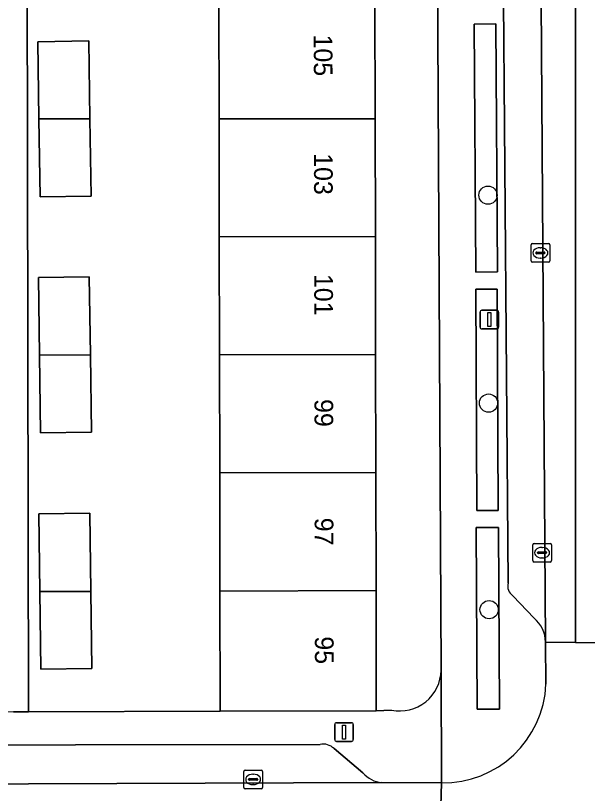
# Model space of a CAD drawing. Extents: x 160732 to 162107, y 387428 to 388479.
# Drawn here: x 161271.76 to 161302.41, y 388271.64 to 388313.31 of the extents above; entities that cross this region are included whole.
import ezdxf

# ---------------------------------------------------------------- set-up
doc = ezdxf.new("R2010")
doc.units = 0
for name, color, linetype in [('IMGEO_Boom', 7, 'Continuous'), ('IMGEO_Erf', 7, 'Continuous'), ('IMGEO_Groenvoorziening', 7, 'Continuous'), ('IMGEO_Haag', 7, 'Continuous'), ('IMGEO_Kolk', 7, 'Continuous'), ('IMGEO_Lichtmast', 7, 'Continuous'), ('IMGEO_Muur', 7, 'Continuous'), ('IMGEO_Pand', 7, 'Continuous'), ('IMGEO_Pand_nummerreeks', 7, 'Continuous'), ('IMGEO_Parkeervlak_open', 7, 'Continuous'), ('IMGEO_Rijbaan_lokaal_gesloten', 7, 'Continuous'), ('IMGEO_Rijbaan_lokaal_open', 7, 'Continuous'), ('IMGEO_Voetpad_open', 7, 'Continuous')]:
    doc.layers.add(name, color=color, linetype=linetype)

msp = doc.modelspace()

# ---------------------------------------------------------------- linework, layer by layer
at = {"layer": 'IMGEO_Boom'}
for centre in [(161297.082, 388303.692), (161297.112, 388292.551), (161297.142, 388281.487)]:
    msp.add_circle(centre, 0.489, dxfattribs=at)
at = {"layer": 'IMGEO_Erf'}
for points in [[(161291.315, 388325.5), (161285.388, 388325.656), (161285.362, 388326.103), (161272.375, 388326.114), (161272.375, 388325.514), (161272.455, 388276.005), (161282.728, 388276.04), (161282.716, 388282.482), (161282.703, 388288.811), (161282.691, 388295.141), (161282.679, 388301.46), (161282.667, 388307.779)], [(161294.566, 388278.247), (161294.346, 388322.647)], [(161282.667, 388307.779), (161282.654, 388314.101), (161282.642, 388320.534), (161291.009, 388320.551), (161291.021, 388314.095), (161291.033, 388307.775), (161291.045, 388301.47), (161291.058, 388295.155), (161291.07, 388288.83), (161291.082, 388282.505), (161291.094, 388276.056), (161291.908, 388276.102)]]:
    msp.add_lwpolyline(points, dxfattribs=at)
for points in [[(161275.809, 388303.637), (161273.077, 388303.599), (161273.018, 388307.784), (161272.96, 388311.913), (161275.692, 388311.951), (161275.751, 388307.782)], [(161275.833, 388290.999), (161273.101, 388290.961), (161273.042, 388295.125), (161272.984, 388299.275), (161275.716, 388299.313), (161275.775, 388295.129)], [(161275.741, 388286.654), (161275.8, 388282.463), (161275.858, 388278.34), (161273.126, 388278.302), (161273.068, 388282.455), (161273.009, 388286.616)]]:
    msp.add_lwpolyline(points, close=True, dxfattribs=at)
msp.add_arc((161292.354, 388278.269), 2.212, 258.3674, 359.4395, dxfattribs=at)
at = {"layer": 'IMGEO_Groenvoorziening'}
for points in [[(161297.583, 388299.576), (161297.504, 388312.865), (161296.345, 388312.858), (161296.424, 388299.569)], [(161297.634, 388286.803), (161297.58, 388298.657), (161296.422, 388298.652), (161296.476, 388286.798)], [(161297.7, 388276.159), (161297.651, 388285.891), (161296.454, 388285.885), (161296.503, 388276.153)]]:
    msp.add_lwpolyline(points, close=True, dxfattribs=at)
at = {"layer": 'IMGEO_Haag'}
for points in [[(161297.583, 388299.576), (161297.504, 388312.865), (161296.345, 388312.858), (161296.424, 388299.569)], [(161297.634, 388286.803), (161297.58, 388298.657), (161296.422, 388298.652), (161296.476, 388286.798)], [(161297.7, 388276.159), (161297.651, 388285.891), (161296.454, 388285.885), (161296.503, 388276.153)]]:
    msp.add_lwpolyline(points, close=True, dxfattribs=at)
at = {"layer": 'IMGEO_Kolk'}
for p, q in [((161299.392, 388300.171), (161299.392, 388301.023)), ((161299.467, 388301.097), (161300.319, 388301.097)), ((161300.393, 388301.023), (161300.393, 388300.171)), ((161299.651, 388300.591), (161299.651, 388300.603)), ((161299.694, 388300.64), (161300.092, 388300.64)), ((161299.88, 388300.877), (161299.905, 388300.877)), ((161300.135, 388300.603), (161300.135, 388300.591)), ((161300.089, 388300.554), (161299.691, 388300.554)), ((161299.903, 388300.317), (161299.878, 388300.317)), ((161300.319, 388300.097), (161299.467, 388300.097)), ((161299.481, 388284.11), (161299.481, 388284.962)), ((161299.556, 388285.036), (161300.408, 388285.036)), ((161299.969, 388284.816), (161299.994, 388284.816)), ((161300.482, 388284.962), (161300.482, 388284.11)), ((161299.74, 388284.53), (161299.74, 388284.542)), ((161300.178, 388284.493), (161299.78, 388284.493)), ((161299.783, 388284.579), (161300.181, 388284.579)), ((161300.224, 388284.542), (161300.224, 388284.53)), ((161300.408, 388284.036), (161299.556, 388284.036)), ((161299.992, 388284.256), (161299.967, 388284.256)), ((161283.995, 388271.963), (161283.995, 388272.815)), ((161284.07, 388272.889), (161284.922, 388272.889)), ((161284.483, 388272.669), (161284.508, 388272.669)), ((161284.996, 388272.815), (161284.996, 388271.963)), ((161284.254, 388272.383), (161284.254, 388272.395)), ((161284.692, 388272.346), (161284.294, 388272.346)), ((161284.297, 388272.432), (161284.695, 388272.432)), ((161284.738, 388272.395), (161284.738, 388272.383)), ((161284.922, 388271.889), (161284.07, 388271.889)), ((161284.506, 388272.109), (161284.481, 388272.109))]:
    msp.add_line(p, q, dxfattribs=at)
for points in [[(161299.392, 388300.171), (161299.392, 388301.023)], [(161299.467, 388301.097), (161300.319, 388301.097)], [(161300.393, 388301.023), (161300.393, 388300.171)], [(161300.319, 388300.097), (161299.467, 388300.097)], [(161299.481, 388284.11), (161299.481, 388284.962)], [(161299.556, 388285.036), (161300.408, 388285.036)], [(161300.482, 388284.962), (161300.482, 388284.11)], [(161300.408, 388284.036), (161299.556, 388284.036)], [(161283.995, 388271.963), (161283.995, 388272.815)], [(161284.07, 388272.889), (161284.922, 388272.889)], [(161284.996, 388272.815), (161284.996, 388271.963)], [(161284.922, 388271.889), (161284.07, 388271.889)]]:
    msp.add_lwpolyline(points, dxfattribs=at)
for centre, radius, start, end in [((161299.469, 388301.021), 0.0765, 91.552, 178.448), ((161299.469, 388301.021), 0.0765, 91.552, 178.448), ((161300.317, 388301.021), 0.0765, 1.552, 88.448), ((161300.317, 388301.021), 0.0765, 1.552, 88.448), ((161299.691, 388300.6), 0.0403, 85.8775, 175.7526), ((161299.688, 388300.59), 0.0366, 178.938, 274.7102), ((161300.092, 388300.597), 0.043, 264.8664, 352.4533), ((161300.096, 388300.602), 0.0386, 1.7309, 96.639), ((161299.469, 388300.173), 0.0765, 181.552, 268.448), ((161299.469, 388300.173), 0.0765, 181.552, 268.448), ((161300.317, 388300.173), 0.0765, 271.552, 358.448), ((161300.317, 388300.173), 0.0765, 271.552, 358.448), ((161299.558, 388284.96), 0.0765, 91.552, 178.448), ((161299.558, 388284.96), 0.0765, 91.552, 178.448), ((161300.406, 388284.96), 0.0765, 1.552, 88.448), ((161300.406, 388284.96), 0.0765, 1.552, 88.448), ((161299.78, 388284.539), 0.0403, 85.8775, 175.7526), ((161299.777, 388284.529), 0.0366, 178.938, 274.7102), ((161300.181, 388284.536), 0.043, 264.8664, 352.4533), ((161300.185, 388284.541), 0.0386, 1.7309, 96.639), ((161299.558, 388284.112), 0.0765, 181.552, 268.448), ((161299.558, 388284.112), 0.0765, 181.552, 268.448), ((161300.406, 388284.112), 0.0765, 271.552, 358.448), ((161300.406, 388284.112), 0.0765, 271.552, 358.448), ((161284.072, 388272.813), 0.0765, 91.552, 178.448), ((161284.072, 388272.813), 0.0765, 91.552, 178.448), ((161284.92, 388272.813), 0.0765, 1.552, 88.448), ((161284.92, 388272.813), 0.0765, 1.552, 88.448), ((161284.294, 388272.392), 0.0403, 85.8775, 175.7526), ((161284.291, 388272.382), 0.0366, 178.938, 274.7102), ((161284.695, 388272.389), 0.043, 264.8664, 352.4533), ((161284.699, 388272.394), 0.0386, 1.7309, 96.639), ((161284.072, 388271.965), 0.0765, 181.552, 268.448), ((161284.072, 388271.965), 0.0765, 181.552, 268.448), ((161284.92, 388271.965), 0.0765, 271.552, 358.448), ((161284.92, 388271.965), 0.0765, 271.552, 358.448)]:
    msp.add_arc(centre, radius, start, end, dxfattribs=at)
for centre, major_axis, ratio, start_param, end_param in [((161299.879, 388300.597), (-0.387, 0.002), 0.722429, 4.712389, 7.853982), ((161299.904, 388300.597), (-0.39, 0.002), 0.717154, 1.570796, 4.712389), ((161299.968, 388284.536), (-0.387, 0.002), 0.722429, 4.712389, 7.853982), ((161299.993, 388284.536), (-0.39, 0.002), 0.717154, 1.570796, 4.712389), ((161284.482, 388272.389), (-0.387, 0.002), 0.722429, 4.712389, 7.853982), ((161284.507, 388272.389), (-0.39, 0.002), 0.717154, 1.570796, 4.712389)]:
    msp.add_ellipse(centre, major_axis=major_axis, ratio=ratio, start_param=start_param, end_param=end_param, dxfattribs=at)
at = {"layer": 'IMGEO_Lichtmast'}
for p, q in [((161296.659, 388296.622), (161296.659, 388297.422)), ((161296.659, 388297.422), (161296.659, 388296.622)), ((161296.759, 388297.522), (161297.549, 388297.522)), ((161297.549, 388297.522), (161296.759, 388297.522)), ((161297.649, 388297.422), (161297.649, 388296.622)), ((161297.649, 388296.622), (161297.649, 388297.422)), ((161297.549, 388296.522), (161296.759, 388296.522)), ((161296.759, 388296.522), (161297.549, 388296.522)), ((161288.869, 388274.53), (161288.869, 388275.33)), ((161288.869, 388275.33), (161288.869, 388274.53)), ((161288.969, 388275.43), (161289.759, 388275.43)), ((161289.759, 388275.43), (161288.969, 388275.43)), ((161289.859, 388275.33), (161289.859, 388274.53)), ((161289.859, 388274.53), (161289.859, 388275.33)), ((161289.759, 388274.43), (161288.969, 388274.43)), ((161288.969, 388274.43), (161289.759, 388274.43))]:
    msp.add_line(p, q, dxfattribs=at)
for points in [[(161297.079, 388297.397), (161297.229, 388297.397), (161297.229, 388296.647), (161297.079, 388296.647), (161297.079, 388297.397)], [(161289.289, 388275.305), (161289.439, 388275.305), (161289.439, 388274.555), (161289.289, 388274.555), (161289.289, 388275.305)]]:
    msp.add_lwpolyline(points, dxfattribs=at)
for centre, start, end in [((161296.759, 388297.422), 90, 180), ((161296.759, 388297.422), 90, 180), ((161297.549, 388297.422), 0, 90), ((161297.549, 388297.422), 360, 90), ((161296.759, 388296.622), 180, 270), ((161296.759, 388296.622), 180, 270), ((161297.549, 388296.622), 270, 0), ((161297.549, 388296.622), 270, 0), ((161288.969, 388275.33), 90, 180), ((161288.969, 388275.33), 90, 180), ((161289.759, 388275.33), 0, 90), ((161289.759, 388275.33), 360, 90), ((161288.969, 388274.53), 180, 270), ((161288.969, 388274.53), 180, 270), ((161289.759, 388274.53), 270, 0), ((161289.759, 388274.53), 270, 0)]:
    msp.add_arc(centre, 0.1, start, end, dxfattribs=at)
at = {"layer": 'IMGEO_Muur'}
msp.add_lwpolyline([(161282.728, 388276.04), (161273.133, 388276.006)], dxfattribs=at)
at = {"layer": 'IMGEO_Pand'}
for points in [[(161282.667, 388307.779), (161291.033, 388307.775), (161291.021, 388314.095), (161282.654, 388314.101)], [(161275.692, 388311.951), (161272.96, 388311.913), (161273.018, 388307.784), (161275.751, 388307.782)], [(161273.077, 388303.599), (161275.809, 388303.637), (161275.751, 388307.782), (161273.018, 388307.784)], [(161282.679, 388301.46), (161291.045, 388301.47), (161291.033, 388307.775), (161282.667, 388307.779)], [(161282.691, 388295.141), (161291.058, 388295.155), (161291.045, 388301.47), (161282.679, 388301.46)], [(161275.716, 388299.313), (161272.984, 388299.275), (161273.042, 388295.125), (161275.775, 388295.129)], [(161273.101, 388290.961), (161275.833, 388290.999), (161275.775, 388295.129), (161273.042, 388295.125)], [(161282.703, 388288.811), (161291.07, 388288.83), (161291.058, 388295.155), (161282.691, 388295.141)], [(161282.716, 388282.482), (161291.082, 388282.505), (161291.07, 388288.83), (161282.703, 388288.811)], [(161275.8, 388282.463), (161275.741, 388286.654), (161273.009, 388286.616), (161273.068, 388282.455)], [(161273.068, 388282.455), (161273.126, 388278.302), (161275.858, 388278.34), (161275.8, 388282.463)], [(161282.728, 388276.04), (161291.094, 388276.056), (161291.082, 388282.505), (161282.716, 388282.482)]]:
    msp.add_lwpolyline(points, close=True, dxfattribs=at)
at = {"layer": 'IMGEO_Parkeervlak_open'}
for points in [[(161300.169, 388279.744), (161299.889, 388319.391)], [(161299.373, 388318.176), (161298.162, 388317.022), (161297.902, 388316.356), (161298.157, 388282.911)], [(161298.408, 388282.229), (161299.552, 388281.035)], [(161288.08, 388274.267), (161248.709, 388274.21), (161248.773, 388272.059), (161291.387, 388272.22)], [(161290.382, 388272.745), (161288.83, 388274.04)]]:
    msp.add_lwpolyline(points, dxfattribs=at)
for centre, radius, start, end in [((161298.787, 388282.756), 0.649, 166.1756, 234.2352), ((161298.413, 388279.698), 1.756, 1.5084, 49.5801), ((161288.239, 388273.44), 0.843, 45.4477, 100.8737), ((161291.523, 388273.704), 1.49, 220.0605, 264.7755)]:
    msp.add_arc(centre, radius, start, end, dxfattribs=at)
at = {"layer": 'IMGEO_Rijbaan_lokaal_gesloten'}
for points in [[(161300.169, 388279.744), (161301.769, 388279.72), (161301.769, 388319.455), (161299.889, 388319.431), (161299.889, 388319.391)], [(161301.769, 388319.455), (161301.769, 388279.72), (161305.106, 388279.671), (161305.106, 388319.498)]]:
    msp.add_lwpolyline(points, close=True, dxfattribs=at)
at = {"layer": 'IMGEO_Rijbaan_lokaal_open'}
for points in [[(161305.106, 388279.671), (161301.769, 388279.72), (161300.169, 388279.744), (161300.189, 388277.497)], [(161294.582, 388272.207), (161294.452, 388267.196)]]:
    msp.add_lwpolyline(points, dxfattribs=at)
msp.add_lwpolyline([(161294.582, 388272.207), (161291.387, 388272.22), (161248.773, 388272.059), (161248.779, 388266.979), (161290.368, 388267.21), (161294.452, 388267.196)], close=True, dxfattribs=at)
msp.add_arc((161294.678, 388277.722), 5.516, 269.0057, 357.6617, dxfattribs=at)
at = {"layer": 'IMGEO_Voetpad_open'}
for points in [[(161297.574, 388324.456), (161294.2, 388327.455), (161294.346, 388322.647), (161294.566, 388278.247), (161294.569, 388278.198), (161294.582, 388272.207)], [(161271.654, 388276.004), (161272.455, 388276.005), (161272.375, 388325.514), (161271.388, 388325.511)], [(161298.157, 388282.911), (161297.902, 388316.356)], [(161299.552, 388281.035), (161298.408, 388282.229)], [(161300.189, 388277.497), (161300.169, 388279.744)], [(161291.387, 388272.22), (161294.582, 388272.207), (161294.569, 388278.198), (161294.566, 388278.247)], [(161291.908, 388276.102), (161291.094, 388276.056), (161282.728, 388276.04), (161272.455, 388276.005), (161271.654, 388276.004), (161222.888, 388275.925)], [(161248.773, 388272.059), (161248.709, 388274.21), (161288.08, 388274.267)], [(161288.83, 388274.04), (161290.382, 388272.745)]]:
    msp.add_lwpolyline(points, dxfattribs=at)
for points in [[(161296.424, 388299.569), (161296.345, 388312.858), (161297.504, 388312.865), (161297.583, 388299.576)], [(161296.422, 388298.652), (161297.58, 388298.657), (161297.634, 388286.803), (161296.476, 388286.798)], [(161296.454, 388285.885), (161297.651, 388285.891), (161297.7, 388276.159), (161296.503, 388276.153)]]:
    msp.add_lwpolyline(points, close=True, dxfattribs=at)
for centre, radius, start, end in [((161298.787, 388282.756), 0.649, 166.1756, 234.2352), ((161298.413, 388279.698), 1.756, 1.5084, 49.5801), ((161292.354, 388278.269), 2.212, 258.3674, 359.4395), ((161294.678, 388277.722), 5.516, 269.0057, 357.6617), ((161288.239, 388273.44), 0.843, 45.4477, 100.8737), ((161291.523, 388273.704), 1.49, 220.0605, 264.7755)]:
    msp.add_arc(centre, radius, start, end, dxfattribs=at)

# ---------------------------------------------------------------- texts
at = {"layer": 'IMGEO_Pand_nummerreeks'}
for s, p in [('105', (161287.745, 388312.297)), ('103', (161287.757, 388305.94)), ('101', (161287.77, 388299.47)), ('99', (161287.782, 388292.767)), ('97', (161287.794, 388286.41)), ('95', (161287.806, 388280.054))]:
    msp.add_text(s, height=1, rotation=270.1095, dxfattribs=at).set_placement(p)

doc.saveas('drawing.dxf')
